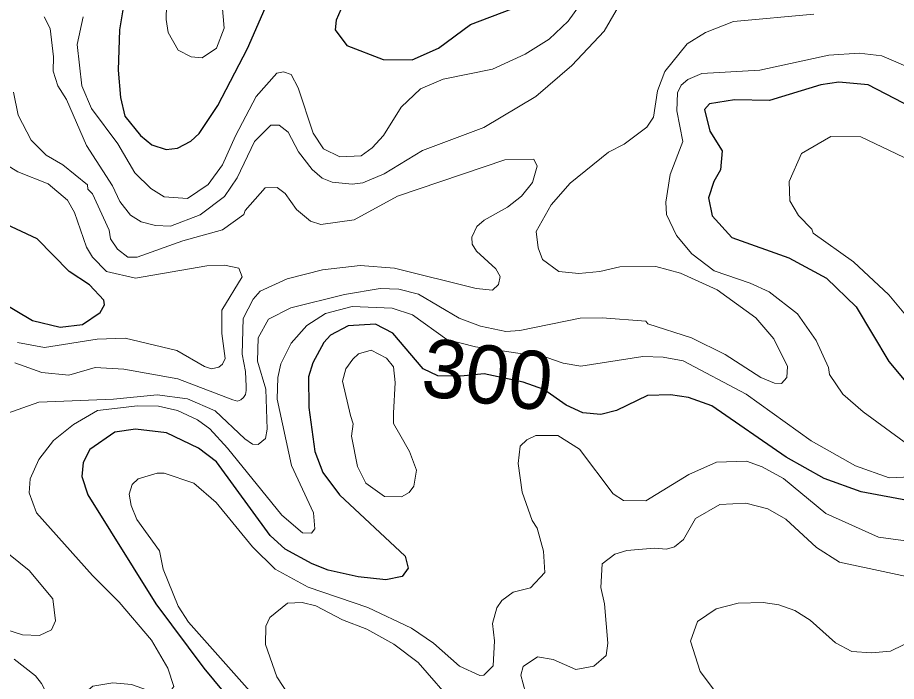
# Model space of a CAD drawing. Extents: x 673.6 to 698.9, y 7012 to 7040.1.
# Drawn here: x 675.804 to 677.012, y 7015.068 to 7015.98 of the extents above; entities that cross this region are included whole.
import ezdxf
from ezdxf.enums import TextEntityAlignment as Align

# ---------------------------------------------------------------- set-up
doc = ezdxf.new("R2010")
doc.units = 0
doc.header["$LTSCALE"] = 0.032
doc.layers.add('1', color=7, linetype='Continuous', lineweight=25)
doc.layers.add('2', color=7, linetype='Continuous', lineweight=13)
doc.layers.add('61', color=7, linetype='Continuous')

msp = doc.modelspace()

# ---------------------------------------------------------------- linework, layer by layer
at = {"layer": '1'}
for points in [[(675.9563, 7016.0382), (675.944, 7015.9637), (675.9423, 7015.9082), (675.9456, 7015.8705), (675.9517, 7015.8447), (675.9731, 7015.8185), (675.9888, 7015.8054), (676.0082, 7015.799), (676.024, 7015.8008), (676.0422, 7015.8106), (676.0538, 7015.8209), (676.0791, 7015.8597), (676.1199, 7015.9379), (676.1444, 7015.9934)], [(676.2482, 7015.9912), (676.2417, 7015.9768), (676.2407, 7015.9637), (676.2564, 7015.942), (676.3066, 7015.9225), (676.3463, 7015.9224), (676.3827, 7015.9383), (676.4265, 7015.9706), (676.4831, 7015.9925)], [(677.0451, 7015.8505), (676.9728, 7015.8878), (676.9324, 7015.8916), (676.9079, 7015.8881), (676.8373, 7015.8664), (676.7892, 7015.8671), (676.7549, 7015.8619), (676.7479, 7015.8539), (676.7552, 7015.8245), (676.7723, 7015.7973), (676.7698, 7015.771), (676.7607, 7015.755), (676.7536, 7015.7328), (676.7584, 7015.7082), (676.7856, 7015.6782), (676.864, 7015.6501), (676.9157, 7015.6224), (676.9564, 7015.5828), (677.0011, 7015.508), (677.0224, 7015.4825)], [(675.7786, 7015.5912), (675.8248, 7015.5642), (675.8628, 7015.5549), (675.8932, 7015.5588), (675.9174, 7015.5752), (675.9236, 7015.5857), (675.9226, 7015.5923), (675.9029, 7015.6132), (675.8752, 7015.6317), (675.831, 7015.6766), (675.7384, 7015.7196)], [(677.0341, 7015.3158), (676.9632, 7015.3287), (676.9126, 7015.3472), (676.8604, 7015.3767), (676.7579, 7015.447), (676.7259, 7015.4586), (676.7013, 7015.462), (676.6696, 7015.4612), (676.6272, 7015.4406), (676.6055, 7015.435), (676.581, 7015.4374), (676.5579, 7015.4481), (676.5274, 7015.4694), (676.4987, 7015.4794), (676.4451, 7015.4908), (676.4133, 7015.4877), (676.3815, 7015.488), (676.3616, 7015.4976), (676.3196, 7015.5466), (676.2961, 7015.559), (676.2585, 7015.5571), (676.234, 7015.544), (676.2249, 7015.5338), (676.2096, 7015.506), (676.2039, 7015.4867), (676.2045, 7015.4447), (676.2127, 7015.3843), (676.2235, 7015.3553), (676.2464, 7015.3249), (676.3368, 7015.2403), (676.3409, 7015.224), (676.3326, 7015.2124), (676.3101, 7015.2081), (676.2719, 7015.212), (676.2308, 7015.2213), (676.2087, 7015.2298), (676.1717, 7015.2503), (676.1514, 7015.2687), (676.0776, 7015.3702), (676.0525, 7015.389), (676.0087, 7015.4098), (675.9662, 7015.4151), (675.9379, 7015.4109), (675.9035, 7015.3868), (675.894, 7015.3691), (675.8923, 7015.3499), (675.9007, 7015.3247), (675.9941, 7015.1752), (676.0602, 7015.0865), (676.1111, 7015.0253)]]:
    msp.add_lwpolyline(points, dxfattribs=at)
at = {"layer": '2'}
for points in [[(676.009, 7016.0179), (676.0082, 7015.9778), (676.011, 7015.9597), (676.0247, 7015.9354), (676.0425, 7015.9262), (676.0577, 7015.9249), (676.0774, 7015.9381), (676.0878, 7015.9657), (676.0829, 7016.025)], [(676.6349, 7016.0042), (676.6101, 7015.9616), (676.5658, 7015.9145), (676.5164, 7015.8718), (676.4448, 7015.8295), (676.3604, 7015.7979), (676.3077, 7015.7659), (676.2786, 7015.7531), (676.2637, 7015.7513), (676.2364, 7015.7544), (676.2225, 7015.7599), (676.209, 7015.7717), (676.1901, 7015.7959), (676.1759, 7015.8227), (676.1635, 7015.8326), (676.1522, 7015.8326), (676.1295, 7015.8101), (676.1057, 7015.76), (676.0884, 7015.7346), (676.0549, 7015.7094), (676.0142, 7015.6938), (675.9934, 7015.6946), (675.9741, 7015.6997), (675.9594, 7015.7089), (675.9445, 7015.7276), (675.9347, 7015.7494), (675.899, 7015.8044), (675.8714, 7015.8678), (675.8596, 7015.8866), (675.8529, 7015.9067), (675.8536, 7015.9266), (675.8488, 7015.9654), (675.8406, 7015.9813)], [(675.8942, 7015.9812), (675.8858, 7015.9434), (675.8922, 7015.8866), (675.9059, 7015.8552), (675.9419, 7015.8069), (675.9654, 7015.767), (675.987, 7015.7453), (676.0054, 7015.7342), (676.0375, 7015.7316), (676.0661, 7015.751), (676.0855, 7015.7779), (676.1034, 7015.8178), (676.132, 7015.8719), (676.1605, 7015.9041), (676.1697, 7015.9057), (676.1799, 7015.9023), (676.1897, 7015.8836), (676.2104, 7015.8216), (676.2244, 7015.7998), (676.247, 7015.7891), (676.2761, 7015.7906), (676.2914, 7015.8012), (676.307, 7015.8184), (676.3311, 7015.8573), (676.3578, 7015.8824), (676.3887, 7015.8955), (676.4567, 7015.9093), (676.5014, 7015.9301), (676.5346, 7015.9506), (676.5607, 7015.9755), (676.5774, 7015.9983)], [(675.7749, 7015.4315), (675.8334, 7015.4522), (675.9357, 7015.4563), (675.9959, 7015.4621), (676.0375, 7015.4565), (676.0757, 7015.4402), (676.1164, 7015.4015), (676.1271, 7015.3942), (676.1345, 7015.394), (676.1447, 7015.4023), (676.1469, 7015.415), (676.1452, 7015.4698), (676.134, 7015.5082), (676.1347, 7015.5406), (676.1488, 7015.5662), (676.1797, 7015.5818), (676.2535, 7015.6), (676.3023, 7015.6083), (676.3282, 7015.6074), (676.3551, 7015.6003), (676.4111, 7015.5676), (676.4402, 7015.5563), (676.475, 7015.5492), (676.4943, 7015.5505), (676.5773, 7015.5672), (676.6076, 7015.568), (676.6675, 7015.5631), (676.6702, 7015.5598), (676.7301, 7015.5403), (676.7762, 7015.5173), (676.8253, 7015.486), (676.8444, 7015.478), (676.854, 7015.4779), (676.861, 7015.4859), (676.8619, 7015.5011), (676.8434, 7015.539), (676.8186, 7015.5678), (676.7656, 7015.6062), (676.715, 7015.6291), (676.6811, 7015.6386), (676.6319, 7015.6378), (676.6043, 7015.6314), (676.5755, 7015.6289), (676.548, 7015.6314), (676.5252, 7015.6481), (676.5195, 7015.6642), (676.5169, 7015.6863), (676.5374, 7015.7231), (676.5634, 7015.7527), (676.6162, 7015.7955), (676.6377, 7015.8065), (676.6686, 7015.8299), (676.6779, 7015.8433), (676.6835, 7015.8796), (676.6934, 7015.9063), (676.7242, 7015.9444), (676.7496, 7015.9597), (676.7877, 7015.9747), (676.8982, 7015.9848)], [(677.0309, 7015.9108), (676.9918, 7015.9279), (676.9604, 7015.9313), (676.9187, 7015.9286), (676.8241, 7015.9083), (676.7443, 7015.9035), (676.725, 7015.8953), (676.7159, 7015.8876), (676.7108, 7015.8771), (676.71, 7015.8524), (676.7181, 7015.8099), (676.7008, 7015.7649), (676.6951, 7015.7266), (676.696, 7015.7098), (676.7095, 7015.6808), (676.7307, 7015.6557), (676.7611, 7015.6325), (676.811, 7015.6157), (676.837, 7015.6035), (676.8757, 7015.5732), (676.9013, 7015.5369), (676.9183, 7015.4996), (676.9198, 7015.4902), (676.9381, 7015.4631), (676.9661, 7015.4387), (677.0345, 7015.3889)], [(675.7985, 7015.878), (675.805, 7015.8462), (675.8227, 7015.8118), (675.8432, 7015.7913), (675.8663, 7015.7782), (675.9001, 7015.7505), (675.9006, 7015.7448), (675.907, 7015.738), (675.9298, 7015.6883), (675.932, 7015.6762), (675.9414, 7015.6622), (675.9556, 7015.6511), (675.9685, 7015.6512), (676.0312, 7015.6738), (676.0857, 7015.6887), (676.115, 7015.7096), (676.117, 7015.7154), (676.1445, 7015.7464), (676.161, 7015.7469), (676.1717, 7015.7386), (676.1874, 7015.7166), (676.2067, 7015.7006), (676.2208, 7015.6963), (676.2665, 7015.7024), (676.3261, 7015.7348), (676.4738, 7015.7848), (676.5137, 7015.7857), (676.5182, 7015.7763), (676.5117, 7015.7536), (676.4964, 7015.7351), (676.4772, 7015.72), (676.4451, 7015.702), (676.4354, 7015.6934), (676.4284, 7015.6789), (676.4287, 7015.6689), (676.4348, 7015.6594), (676.4613, 7015.6351), (676.4672, 7015.6246), (676.4648, 7015.6135), (676.4567, 7015.6061), (676.4343, 7015.6083), (676.322, 7015.6361), (676.2747, 7015.6396), (676.223, 7015.6338), (676.1746, 7015.6213), (676.1374, 7015.6044), (676.1277, 7015.5936), (676.1139, 7015.5668), (676.1126, 7015.5179), (676.1174, 7015.4941), (676.1183, 7015.4736), (676.1181, 7015.468), (676.1173, 7015.4627), (676.1146, 7015.4585), (676.1109, 7015.4552), (676.1063, 7015.4536), (676.0999, 7015.4552), (676.0245, 7015.484)], [(677.0267, 7015.5691), (677.0014, 7015.5995), (676.9526, 7015.645), (676.8973, 7015.684), (676.8954, 7015.6897), (676.877, 7015.7083), (676.8653, 7015.7286), (676.8645, 7015.7551), (676.8812, 7015.7936), (676.9215, 7015.817), (676.9629, 7015.8163), (677.1101, 7015.7463)], [(675.8038, 7015.5339), (675.841, 7015.527), (675.9133, 7015.5384), (675.9518, 7015.5401), (676.023, 7015.5231), (676.0609, 7015.5008), (676.0704, 7015.4979), (676.0807, 7015.5001), (676.0857, 7015.5044), (676.0895, 7015.5118), (676.0846, 7015.5463), (676.0846, 7015.5783), (676.1126, 7015.6243), (676.108, 7015.6363), (676.0886, 7015.6403), (676.064, 7015.6394), (675.9662, 7015.6223), (675.9265, 7015.6315), (675.9071, 7015.651), (675.899, 7015.6648), (675.8824, 7015.7126), (675.8726, 7015.7296), (675.8462, 7015.752), (675.8043, 7015.7682), (675.7891, 7015.7781)], [(677.0315, 7015.3495), (677.0016, 7015.3479), (676.9553, 7015.3644), (676.8948, 7015.3987), (676.8054, 7015.4632), (676.7186, 7015.5088), (676.691, 7015.5138), (676.6631, 7015.5146), (676.5781, 7015.5015), (676.5536, 7015.5054), (676.5312, 7015.5134), (676.4332, 7015.5281), (676.3939, 7015.5383), (676.3467, 7015.5721), (676.3189, 7015.5812), (676.2638, 7015.5836), (676.2272, 7015.5737), (676.2015, 7015.5575), (676.1801, 7015.533), (676.1659, 7015.5045), (676.1619, 7015.4858), (676.161, 7015.456), (676.1803, 7015.3649), (676.2107, 7015.3001), (676.2127, 7015.2782), (676.2079, 7015.2723), (676.1955, 7015.2727), (676.167, 7015.2966), (676.0927, 7015.3889), (676.0681, 7015.4152), (676.0513, 7015.4277), (676.024, 7015.4405), (675.9978, 7015.4464), (675.9688, 7015.4472)], [(676.0245, 7015.484), (675.9502, 7015.4973), (675.9107, 7015.4998), (675.8746, 7015.4893), (675.8373, 7015.4927), (675.8005, 7015.506)], [(675.9688, 7015.4472), (675.9141, 7015.4404), (675.8809, 7015.4213), (675.8535, 7015.3993), (675.8333, 7015.3734), (675.8213, 7015.3467)], [(676.3456, 7015.1417), (676.3757, 7015.1208), (676.4114, 7015.0892), (676.4395, 7015.0767), (676.4449, 7015.077), (676.4577, 7015.0897), (676.4593, 7015.1242), (676.4569, 7015.148), (676.4626, 7015.1697), (676.4694, 7015.1796), (676.4851, 7015.1912), (676.5088, 7015.1968), (676.5284, 7015.2179), (676.5266, 7015.2475), (676.5182, 7015.2791), (676.5114, 7015.2897), (676.4974, 7015.3285), (676.4922, 7015.368), (676.4949, 7015.3915), (676.5037, 7015.4002), (676.5163, 7015.4061), (676.5463, 7015.4061), (676.5763, 7015.3875), (676.6226, 7015.3259), (676.6365, 7015.3169), (676.6676, 7015.3165), (676.7264, 7015.3527), (676.7643, 7015.3696), (676.8057, 7015.3709), (676.8274, 7015.3634), (676.8564, 7015.3474), (676.9148, 7015.2989), (676.9872, 7015.2664), (677.0378, 7015.2598)], [(676.1232, 7015.0552), (676.0391, 7015.1499), (676.0247, 7015.1716), (676.0042, 7015.2226), (675.999, 7015.248), (675.968, 7015.2907), (675.9601, 7015.3103), (675.9573, 7015.3257), (675.9616, 7015.339), (675.9699, 7015.3469), (675.9958, 7015.3543), (676.0057, 7015.3543), (676.0464, 7015.3406), (676.0769, 7015.3144)], [(675.8213, 7015.3467), (675.8201, 7015.3276), (675.83, 7015.3001), (675.907, 7015.2139), (675.9438, 7015.1772), (675.988, 7015.1249), (676.0105, 7015.0868), (676.0186, 7015.0613), (676.0121, 7015.0524), (675.9953, 7015.0519), (675.9606, 7015.0643), (675.935, 7015.0667), (675.9074, 7015.0618), (675.8796, 7015.0382), (675.8726, 7015.021), (675.8725, 7014.957), (675.8682, 7014.936), (675.8616, 7014.9279), (675.852, 7014.9264), (675.8438, 7014.9302), (675.7829, 7014.9944)], [(676.0769, 7015.3144), (676.1268, 7015.2534), (676.1582, 7015.2227), (676.2032, 7015.1981), (676.2853, 7015.1702), (676.3456, 7015.1417)], [(677.0665, 7015.2037), (676.9336, 7015.2321), (676.9017, 7015.2522), (676.8596, 7015.2915), (676.8349, 7015.3053), (676.8048, 7015.3133), (676.7693, 7015.3115), (676.7356, 7015.2921), (676.7192, 7015.2635), (676.7069, 7015.2535), (676.6958, 7015.2501), (676.6787, 7015.2517), (676.6414, 7015.2483), (676.6246, 7015.2434), (676.6073, 7015.23), (676.6056, 7015.1975), (676.6105, 7015.1752), (676.6154, 7015.121), (676.6129, 7015.104), (676.5959, 7015.0893), (676.571, 7015.0849), (676.5402, 7015.0984), (676.5185, 7015.102), (676.4988, 7015.0889), (676.4956, 7015.0771), (676.5021, 7015.053)], [(676.4073, 7015.0341), (676.3544, 7015.0944), (676.321, 7015.1197), (676.2839, 7015.1404), (676.2507, 7015.153), (676.2138, 7015.1722), (676.1951, 7015.1768), (676.175, 7015.1759), (676.1506, 7015.1563), (676.1454, 7015.1443), (676.1446, 7015.119), (676.1604, 7015.0747), (676.2099, 7014.9992)], [(676.7781, 7015.0339), (676.7422, 7015.0823), (676.729, 7015.1238), (676.7384, 7015.1508), (676.764, 7015.1681), (676.7942, 7015.176), (676.8288, 7015.1769), (676.8501, 7015.1737), (676.8721, 7015.166), (676.8931, 7015.1528), (676.928, 7015.1216), (676.9506, 7015.1096), (676.9775, 7015.1078), (677.0037, 7015.1101), (677.0592, 7015.1371)], [(675.8374, 7014.9943), (675.8437, 7014.998), (675.852, 7015.0222), (675.8461, 7015.0478), (675.8369, 7015.0656), (675.8288, 7015.0761), (675.7994, 7015.0988)]]:
    msp.add_lwpolyline(points, dxfattribs=at)
for points in [[(676.2505, 7015.481), (676.255, 7015.4979), (676.265, 7015.511), (676.2726, 7015.5183), (676.29, 7015.5234), (676.3109, 7015.5126), (676.3207, 7015.5004), (676.3228, 7015.479), (676.3205, 7015.4368), (676.3205, 7015.4229), (676.3293, 7015.4074), (676.3428, 7015.3844), (676.3525, 7015.3587), (676.3484, 7015.3367), (676.342, 7015.3278), (676.3316, 7015.3222), (676.3085, 7015.3224), (676.2827, 7015.3407), (676.2713, 7015.3635), (676.2631, 7015.4052), (676.2653, 7015.4221), (676.2617, 7015.4339)], [(675.6497, 7015.2272), (675.6241, 7015.251), (675.612, 7015.2754), (675.6129, 7015.3072), (675.6282, 7015.3269), (675.6531, 7015.333), (675.6756, 7015.3287), (675.7249, 7015.2974), (675.8202, 7015.221), (675.8527, 7015.1821), (675.8561, 7015.1517), (675.8506, 7015.1395), (675.8344, 7015.1316), (675.8109, 7015.1324), (675.7892, 7015.1393), (675.738, 7015.1659)]]:
    msp.add_lwpolyline(points, close=True, dxfattribs=at)

# ---------------------------------------------------------------- texts
at = {"layer": '61'}
msp.add_text('300', height=0.08, rotation=352.946, dxfattribs=at).set_placement((676.4451, 7015.4504), align=Align.CENTER)

doc.saveas('drawing.dxf')
